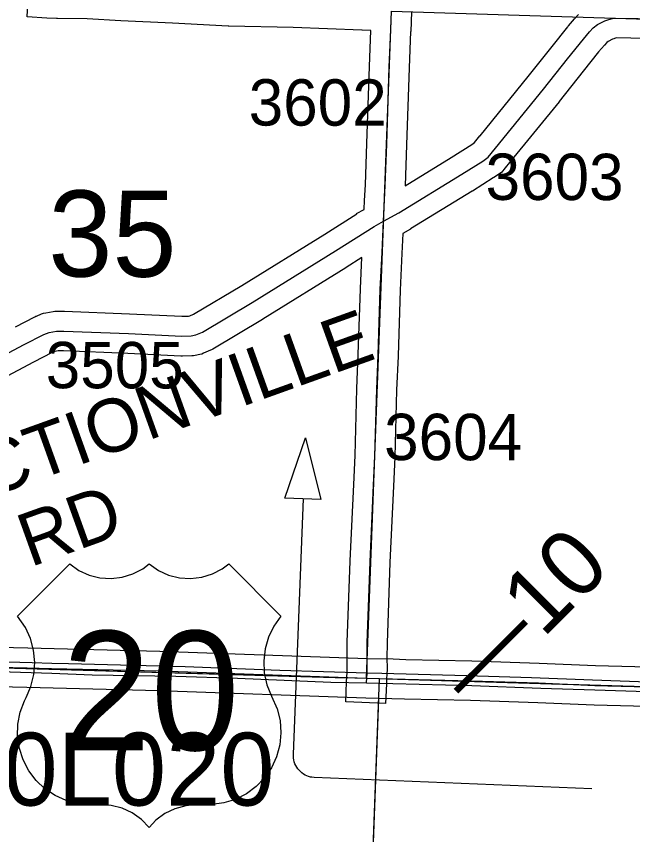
# Model space of a CAD drawing. Extents: x -157.2 to -99.3, y 12.2 to 46.2.
# Drawn here: x -140.131 to -139.201, y 34.778 to 36.013 of the extents above; entities that cross this region are included whole.
import ezdxf

# ---------------------------------------------------------------- set-up
doc = ezdxf.new("R2010")
doc.units = 0
for name, color, linetype in [('tdCoDirctArrow', 7, 'Continuous'), ('tdCoDivCarto', 7, 'Continuous'), ('tdCoPriCL', 7, 'Continuous'), ('tdCoPriDiv', 7, 'Continuous'), ('tdCoSecRdNmbr', 7, 'Continuous'), ('tdCoSecRdTxt', 7, 'Continuous'), ('tdCoSecRteBand', 7, 'Continuous'), ('tdCoSecRteCL', 7, 'Continuous'), ('tdCoSectLine', 7, 'Continuous'), ('tdCoSectLinePart', 7, 'Continuous'), ('tdCoSectNmbr', 7, 'Continuous'), ('tdCoShieldUsRte', 7, 'Continuous'), ('tdCoStrucPriMaintName', 7, 'Continuous'), ('tdCoSurfAsphalt', 7, 'Continuous'), ('tdCoSurfConc', 7, 'Continuous'), ('tdCoSurfGravel', 7, 'Continuous'), ('tdCoTwpBndryShd', 7, 'Continuous'), ('tdStHwyPriRefPost1', 7, 'Continuous'), ('tdStHwyPriRefPost5', 7, 'Continuous')]:
    doc.layers.add(name, color=color, linetype=linetype)

msp = doc.modelspace()

# ---------------------------------------------------------------- linework, layer by layer
at = {"layer": 'tdCoDirctArrow'}
msp.add_lwpolyline([(-139.7261, 35.2854), (-139.6951, 35.3767), (-139.6722, 35.2838)], close=True, dxfattribs=at)
msp.add_lwpolyline([(-139.2628, 34.8469), (-139.6818, 34.8638), (-139.6854, 34.8642), (-139.6876, 34.8646), (-139.6904, 34.8654), (-139.6932, 34.8664), (-139.6958, 34.8676), (-139.6983, 34.8691), (-139.7007, 34.8708), (-139.7029, 34.8727), (-139.7049, 34.8748), (-139.7068, 34.8771), (-139.7084, 34.8795), (-139.7098, 34.8821), (-139.711, 34.8847), (-139.712, 34.8875), (-139.7127, 34.8903), (-139.7131, 34.8932), (-139.7133, 34.8961), (-139.7132, 34.899), (-139.6983, 35.2846)], dxfattribs=at)
at = {"layer": 'tdCoDivCarto'}
for points in [[(-140.9448, 35.0463), (-140.734, 35.0393), (-140.58, 35.0349), (-140.5379, 35.0337), (-140.4913, 35.0323), (-140.4557, 35.0312), (-140.349, 35.028), (-140.1571, 35.0241), (-140.0781, 35.0213)], [(-140.9448, 35.0463), (-140.734, 35.0393), (-140.58, 35.0349), (-140.5379, 35.0337), (-140.4913, 35.0323), (-140.4557, 35.0312), (-140.349, 35.028), (-140.1571, 35.0241), (-140.0781, 35.0213)], [(-140.0777, 35.0362), (-140.1074, 35.037), (-140.1642, 35.0385), (-140.2808, 35.0402), (-140.3977, 35.0429), (-140.455, 35.0447), (-140.4867, 35.0457)], [(-140.0777, 35.0362), (-140.1074, 35.037), (-140.1642, 35.0385), (-140.2808, 35.0402), (-140.3977, 35.0429), (-140.455, 35.0447), (-140.4867, 35.0457)], [(-138.5798, 34.9902), (-138.6174, 34.9914), (-138.7738, 34.9958), (-138.8966, 35.0003), (-138.9755, 35.0022), (-139.1425, 35.0069), (-139.1785, 35.0077), (-139.2621, 35.0106), (-139.3541, 35.0143), (-139.4517, 35.0175), (-139.5797, 35.021), (-139.6023, 35.0216), (-139.7338, 35.0254), (-139.8769, 35.0308), (-140.0527, 35.0355), (-140.0777, 35.0362)], [(-138.5798, 34.9902), (-138.6174, 34.9914), (-138.7738, 34.9958), (-138.8966, 35.0003), (-138.9755, 35.0022), (-139.1425, 35.0069), (-139.1785, 35.0077), (-139.2621, 35.0106), (-139.3541, 35.0143), (-139.4517, 35.0175), (-139.5797, 35.021), (-139.6023, 35.0216), (-139.7338, 35.0254), (-139.8769, 35.0308), (-140.0527, 35.0355), (-140.0777, 35.0362)], [(-140.0781, 35.0213), (-140.0173, 35.0191), (-139.891, 35.0167), (-139.7976, 35.0137), (-139.657, 35.008), (-139.603, 35.0068), (-139.4442, 35.0026), (-139.3399, 34.9989), (-139.2583, 34.9962), (-139.1184, 34.9918), (-139.0319, 34.99), (-138.8097, 34.9824), (-138.6045, 34.9762), (-138.5794, 34.9755), (-138.4099, 34.9705), (-138.2119, 34.9639), (-138.0985, 34.9602), (-138.0008, 34.956), (-137.9039, 34.952), (-137.8087, 34.9486), (-137.7236, 34.9461), (-137.6053, 34.9419), (-137.5633, 34.9404)], [(-140.0781, 35.0213), (-140.0173, 35.0191), (-139.891, 35.0167), (-139.7976, 35.0137), (-139.657, 35.008), (-139.603, 35.0068), (-139.4442, 35.0026), (-139.3399, 34.9989), (-139.2583, 34.9962), (-139.1184, 34.9918), (-139.0319, 34.99), (-138.8097, 34.9824), (-138.6045, 34.9762), (-138.5794, 34.9755), (-138.4099, 34.9705), (-138.2119, 34.9639), (-138.0985, 34.9602), (-138.0008, 34.956), (-137.9039, 34.952), (-137.8087, 34.9486), (-137.7236, 34.9461), (-137.6053, 34.9419), (-137.5633, 34.9404)]]:
    msp.add_lwpolyline(points, dxfattribs=at)
at = {"layer": 'tdCoPriCL'}
msp.add_lwpolyline([(-140.8301, 35.0488), (-140.5833, 35.0418), (-140.5128, 35.0399), (-140.4923, 35.0392), (-140.4881, 35.0391), (-140.4755, 35.0388), (-140.4574, 35.0382), (-140.4532, 35.0381), (-140.3328, 35.0346), (-140.115, 35.0297), (-140.0783, 35.0287), (-139.9157, 35.0247), (-139.6031, 35.0138), (-139.5638, 35.0129), (-139.5446, 35.0123), (-139.4451, 35.0099), (-139.3435, 35.0067), (-139.2583, 35.003), (-139.0208, 34.9969)], dxfattribs=at)
at = {"layer": 'tdCoPriDiv'}
for points in [[(-140.8292, 35.0788), (-140.5825, 35.0718), (-140.512, 35.0698), (-140.4914, 35.0692), (-140.332, 35.0646), (-140.1143, 35.0596), (-139.9148, 35.0547), (-139.6022, 35.0438), (-139.5629, 35.0429), (-139.5438, 35.0422), (-139.4442, 35.0399), (-139.3424, 35.0367), (-139.2573, 35.033), (-139.0199, 35.0269)], [(-139.0217, 34.9669), (-139.2593, 34.973), (-139.3446, 34.9767), (-139.4459, 34.9799), (-139.5455, 34.9823), (-139.5646, 34.9829), (-139.6039, 34.9838), (-139.9166, 34.9947), (-140.1158, 34.9997), (-140.3336, 35.0046), (-140.4764, 35.0088), (-140.5137, 35.0099), (-140.5842, 35.0118), (-140.8311, 35.0188)]]:
    msp.add_lwpolyline(points, dxfattribs=at)
at = {"layer": 'tdCoSecRteBand'}
for points in [[(-140.133, 35.5445), (-140.1035, 35.5596), (-140.1023, 35.5602), (-140.1012, 35.5606), (-140.0933, 35.5638), (-140.0903, 35.565), (-140.0872, 35.5656), (-140.0761, 35.5676), (-140.0735, 35.568), (-140.0709, 35.568), (-140.0598, 35.568), (-140.0592, 35.568), (-140.0586, 35.568), (-139.9609, 35.564), (-139.9608, 35.564), (-139.9606, 35.564), (-139.8818, 35.5602), (-139.8715, 35.5605), (-139.8698, 35.5609), (-139.864, 35.5633), (-139.791, 35.6068), (-139.6658, 35.6845), (-139.6178, 35.7148), (-139.6181, 35.7154), (-139.6067, 35.7217), (-139.6065, 35.7218), (-139.6059, 35.735), (-139.6048, 35.7587), (-139.6026, 35.8214), (-139.5987, 35.9373), (-139.5987, 35.9374), (-139.5987, 35.9374), (-139.5965, 35.9918), (-139.6096, 35.9922), (-139.6099, 35.9922), (-139.6101, 35.9922), (-139.7138, 35.9964), (-139.8106, 35.9981), (-139.8112, 35.9981), (-139.8118, 35.9981), (-139.8958, 36.0028), (-139.9738, 36.0065), (-139.9739, 36.0065), (-139.974, 36.0065), (-140.0244, 36.0092), (-140.0696, 36.0097), (-140.0703, 36.0097), (-140.071, 36.0097), (-140.0855, 36.0105), (-140.1154, 36.0122), (-140.1121, 36.0721)], [(-139.5352, 36.02), (-139.5359, 35.9903), (-139.5365, 35.9903), (-139.5387, 35.9352), (-139.5426, 35.8193), (-139.5426, 35.8193), (-139.5426, 35.8193), (-139.5448, 35.7574)], [(-139.5448, 35.7574), (-139.4752, 35.8002), (-139.4442, 35.8198), (-139.4399, 35.8227), (-139.4319, 35.8327), (-139.4318, 35.8328), (-139.4317, 35.8329), (-139.3591, 35.9221), (-139.323, 35.9675), (-139.2994, 35.9975), (-139.2989, 35.9982), (-139.2983, 35.9988), (-139.2889, 36.0094), (-139.2889, 36.0094), (-139.2889, 36.0094), (-139.2832, 36.0158)], [(-139.1593, 35.9794), (-139.2262, 35.9806), (-139.2299, 35.9794), (-139.2318, 35.9788), (-139.2384, 35.9753), (-139.2403, 35.9739), (-139.244, 35.9697), (-139.2528, 35.9597), (-139.2759, 35.9303), (-139.276, 35.9303), (-139.276, 35.9302), (-139.3122, 35.8846), (-139.3124, 35.8844), (-139.3125, 35.8843), (-139.3851, 35.7951), (-139.3959, 35.7817), (-139.3988, 35.7781), (-139.4025, 35.7756), (-139.4109, 35.7699), (-139.4113, 35.7696), (-139.4117, 35.7694), (-139.4432, 35.7494), (-139.4434, 35.7493), (-139.4436, 35.7492), (-139.5366, 35.6921), (-139.5366, 35.6919), (-139.5481, 35.6855), (-139.5496, 35.655), (-139.5496, 35.6549), (-139.5496, 35.6549), (-139.5523, 35.5997), (-139.5555, 35.5005), (-139.5555, 35.5004), (-139.5555, 35.5002), (-139.5577, 35.4489), (-139.5604, 35.3483), (-139.5604, 35.348), (-139.5604, 35.3477), (-139.5624, 35.3039), (-139.5676, 35.1883), (-139.572, 35.0665), (-139.5723, 35.0448), (-139.572, 35.0287), (-139.572, 35.0278), (-139.5721, 35.0269), (-139.5724, 35.0202), (-139.5727, 35.0124), (-139.573, 35.0059), (-139.573, 35.0054), (-139.5744, 34.9754), (-139.6344, 34.9782), (-139.633, 35.0082), (-139.633, 35.0087), (-139.6327, 35.0152), (-139.6323, 35.023), (-139.632, 35.0287), (-139.6323, 35.0443), (-139.6323, 35.0447), (-139.6323, 35.0451), (-139.632, 35.0675), (-139.632, 35.0679), (-139.632, 35.0683), (-139.6275, 35.1906), (-139.6275, 35.1908), (-139.6275, 35.1909), (-139.6223, 35.3065), (-139.6223, 35.3065), (-139.6223, 35.3065), (-139.6204, 35.3502), (-139.6177, 35.4508), (-139.6177, 35.451), (-139.6176, 35.4512), (-139.6154, 35.5026), (-139.6122, 35.6018), (-139.6122, 35.6021), (-139.6122, 35.6023), (-139.6099, 35.6488), (-139.6339, 35.6337), (-139.634, 35.6337), (-139.6341, 35.6336), (-139.7596, 35.5557), (-139.7599, 35.5555), (-139.7601, 35.5554), (-139.8351, 35.5108), (-139.8368, 35.5097), (-139.8386, 35.509), (-139.8489, 35.5045), (-139.8517, 35.5033), (-139.8547, 35.5027), (-139.8618, 35.5012), (-139.8643, 35.5007), (-139.8669, 35.5006), (-139.8809, 35.5001), (-139.8822, 35.5001), (-139.8834, 35.5002), (-139.9635, 35.5041), (-140.0604, 35.508), (-140.0682, 35.508), (-140.0736, 35.5071), (-140.0774, 35.5055), (-140.1056, 35.4912), (-140.1772, 35.4533)]]:
    msp.add_lwpolyline(points, dxfattribs=at)
at = {"layer": 'tdCoSecRteCL'}
for points in [[(-139.5773, 35.7037), (-139.5748, 35.7575), (-139.5726, 35.8204), (-139.5687, 35.9363), (-139.5665, 35.9927), (-139.5652, 36.0211)], [(-139.5773, 35.7037), (-139.5545, 35.7163), (-139.4593, 35.7748), (-139.4277, 35.7947), (-139.4193, 35.8004), (-139.4085, 35.814), (-139.3357, 35.9032), (-139.2995, 35.9489), (-139.2758, 35.9789), (-139.2664, 35.9896), (-139.2608, 35.996), (-139.2546, 36.0007), (-139.2435, 36.0066), (-139.2388, 36.008), (-139.2305, 36.0106), (-139.2281, 36.0106), (-139.2271, 36.0106), (-139.1583, 36.0093)], [(-140.1912, 35.4798), (-140.1195, 35.5178), (-140.0899, 35.5328), (-140.082, 35.536), (-140.0709, 35.538), (-140.0598, 35.538), (-139.9621, 35.5341), (-139.882, 35.5301), (-139.8679, 35.5306), (-139.8608, 35.5321), (-139.8504, 35.5365), (-139.7754, 35.5812), (-139.6499, 35.6591), (-139.5915, 35.6958), (-139.5773, 35.7037)], [(-139.603, 35.0068), (-139.603, 35.0073), (-139.6027, 35.0138), (-139.6023, 35.0216), (-139.602, 35.0282), (-139.6023, 35.0448), (-139.602, 35.0672), (-139.5975, 35.1895), (-139.5924, 35.3052), (-139.5904, 35.3491), (-139.5877, 35.45), (-139.5854, 35.5015), (-139.5822, 35.6009), (-139.5795, 35.6564), (-139.5773, 35.7037)]]:
    msp.add_lwpolyline(points, dxfattribs=at)
at = {"layer": 'tdCoSectLine'}
for points in [[(-139.6031, 35.0138), (-139.5655, 36.0211)], [(-139.5655, 36.0211), (-138.5686, 35.9896)], [(-140.5574, 35.0411), (-139.6031, 35.0138)], [(-139.621, 34.0031), (-139.5834, 35.0133)], [(-139.6031, 35.0138), (-139.5834, 35.0133)], [(-139.5834, 35.0133), (-138.5981, 34.9835)]]:
    msp.add_lwpolyline(points, dxfattribs=at)
at = {"layer": 'tdCoSectLinePart'}
for points in [[(-140.55, 35.0409), (-139.6331, 35.0146)], [(-139.5731, 35.013), (-138.6105, 34.9838)], [(-139.6199, 34.033), (-139.5845, 34.9829)]]:
    msp.add_lwpolyline(points, dxfattribs=at)
at = {"layer": 'tdCoShieldUsRte'}
msp.add_lwpolyline([(-140.1299, 35.1075), (-140.051, 35.1863), (-140.0372, 35.1766), (-140.0218, 35.1695), (-140.0054, 35.1654), (-139.9886, 35.1643), (-139.9718, 35.1663), (-139.9557, 35.1713), (-139.9407, 35.1791), (-139.931, 35.1863), (-139.9172, 35.1766), (-139.9018, 35.1695), (-139.8854, 35.1654), (-139.8686, 35.1643), (-139.8518, 35.1663), (-139.8356, 35.1713), (-139.8207, 35.1791), (-139.811, 35.1863), (-139.7321, 35.1075), (-139.7428, 35.0925), (-139.7509, 35.076), (-139.756, 35.0583), (-139.7582, 35.04), (-139.7573, 35.0217), (-139.7533, 35.0037), (-139.7464, 34.9867), (-139.7379, 34.9676), (-139.7335, 34.9497), (-139.7322, 34.9314), (-139.7339, 34.9131), (-139.7387, 34.8953), (-139.7464, 34.8786), (-139.7568, 34.8634), (-139.7695, 34.8501), (-139.7843, 34.8392), (-139.8007, 34.8309), (-139.8183, 34.8254), (-139.8366, 34.823), (-139.8457, 34.8229), (-139.859, 34.8229), (-139.8759, 34.8213), (-139.8921, 34.8168), (-139.9073, 34.8093), (-139.9209, 34.7992), (-139.931, 34.7886), (-139.9428, 34.8007), (-139.9566, 34.8104), (-139.9719, 34.8175), (-139.9883, 34.8217), (-140.0029, 34.8229), (-140.02, 34.8229), (-140.0384, 34.8244), (-140.0562, 34.829), (-140.073, 34.8365), (-140.0883, 34.8467), (-140.1017, 34.8593), (-140.1128, 34.874), (-140.1213, 34.8903), (-140.1269, 34.9078), (-140.1296, 34.926), (-140.1291, 34.9444), (-140.1256, 34.9625), (-140.1191, 34.9797), (-140.1167, 34.9845), (-140.1094, 35.0014), (-140.105, 35.0192), (-140.1037, 35.0376), (-140.1054, 35.0559), (-140.1102, 35.0737), (-140.1179, 35.0904)], close=True, dxfattribs=at)
at = {"layer": 'tdCoSurfAsphalt'}
for points in [[(-140.1912, 35.4798), (-140.1195, 35.5178), (-140.0899, 35.5328), (-140.082, 35.536), (-140.0709, 35.538), (-140.0598, 35.538), (-139.9621, 35.5341), (-139.882, 35.5301), (-139.8679, 35.5306), (-139.8608, 35.5321), (-139.8504, 35.5365), (-139.7754, 35.5812), (-139.6499, 35.6591), (-139.5915, 35.6958), (-139.5773, 35.7037), (-139.5545, 35.7163), (-139.4593, 35.7748), (-139.4277, 35.7947), (-139.4193, 35.8004), (-139.4085, 35.814), (-139.3357, 35.9032), (-139.2995, 35.9489), (-139.2758, 35.9789), (-139.2664, 35.9896), (-139.2608, 35.996), (-139.2546, 36.0007), (-139.2435, 36.0066), (-139.2388, 36.008), (-139.2305, 36.0106)], [(-139.2271, 36.0106), (-139.1583, 36.0093), (-139.0767, 36.0056), (-139.0296, 36.0054), (-138.9608, 36.0029), (-138.9204, 36.0015), (-138.8597, 35.999), (-138.7837, 35.9953), (-138.7001, 35.9931), (-138.6185, 35.9916), (-138.5682, 35.9896), (-138.5295, 35.9879), (-138.4639, 35.9842), (-138.4072, 35.9815), (-138.3339, 35.981), (-138.2881, 35.981), (-138.2173, 35.9785), (-138.1588, 35.9758), (-138.094, 35.9736), (-138.0521, 35.9716), (-138.0047, 35.9704), (-137.9717, 35.9687), (-137.8851, 35.9645), (-137.785, 35.9605)]]:
    msp.add_lwpolyline(points, dxfattribs=at)
at = {"layer": 'tdCoSurfConc'}
msp.add_lwpolyline([(-139.2305, 36.0106), (-139.2281, 36.0106), (-139.2271, 36.0106)], dxfattribs=at)
at = {"layer": 'tdCoSurfGravel'}
for p, q in [((-139.603, 35.0073), (-139.6027, 35.0138)), ((-139.603, 35.0068), (-139.603, 35.0073))]:
    msp.add_line(p, q, dxfattribs=at)
msp.add_lwpolyline([(-139.6027, 35.0138), (-139.6023, 35.0216), (-139.602, 35.0282), (-139.6023, 35.0448), (-139.602, 35.0672), (-139.5975, 35.1895), (-139.5924, 35.3052), (-139.5904, 35.3491), (-139.5877, 35.45), (-139.5854, 35.5015), (-139.5822, 35.6009), (-139.5795, 35.6564), (-139.5773, 35.7037), (-139.5748, 35.7575), (-139.5726, 35.8204), (-139.5687, 35.9363), (-139.5665, 35.9927), (-139.5652, 36.0211)], dxfattribs=at)
at = {"layer": 'tdCoTwpBndryShd'}
msp.add_lwpolyline([(-141.5855, 35.079), (-140.6073, 35.0425), (-140.5574, 35.0411), (-139.6031, 35.0138), (-139.5834, 35.0133), (-138.5981, 34.9835), (-138.5799, 34.9829), (-137.5696, 34.9474), (-137.5633, 34.9472), (-136.5516, 34.9124), (-135.5746, 34.8774), (-134.5827, 34.8376), (-134.559, 34.8366), (-133.6455, 34.8058)], dxfattribs=at)

# ---------------------------------------------------------------- texts
at = {"layer": 'tdCoSecRdNmbr'}
for s, rotation, p in [('3602', 359.8934, (-139.7809, 35.8483)), ('3603', 359.8937, (-139.4234, 35.736)), ('3505', 359.8932, (-140.0872, 35.4517)), ('3604', 359.8936, (-139.5765, 35.3432))]:
    msp.add_text(s, height=0.07, rotation=rotation, dxfattribs=at).set_placement(p)
at = {"layer": 'tdCoSecRdTxt'}
for s, p in [('CORRECTIONVILLE', (-140.5373, 35.1551)), ('RD', (-140.1106, 35.1811))]:
    msp.add_text(s, height=0.08, rotation=19.7785, dxfattribs=at).set_placement(p)
at = {"layer": 'tdCoSectNmbr'}
msp.add_text('35', height=0.13, rotation=359.8932, dxfattribs=at).set_placement((-140.0833, 35.6203))
at = {"layer": 'tdCoShieldUsRte'}
msp.add_text('20', height=0.18, dxfattribs=at).set_placement((-140.0624, 34.9051))
at = {"layer": 'tdCoStrucPriMaintName'}
msp.add_text('97090L020', height=0.11, dxfattribs=at).set_placement((-140.4782, 34.8215))
at = {"layer": 'tdStHwyPriRefPost1'}
msp.add_text('‒‒10', height=0.1, rotation=45, dxfattribs=at).set_placement((-139.4419, 34.9681))
at = {"layer": 'tdStHwyPriRefPost5'}
msp.add_text('‒‒10', height=0.1, rotation=45, dxfattribs=at).set_placement((-139.4419, 34.9681))

doc.saveas('drawing.dxf')
